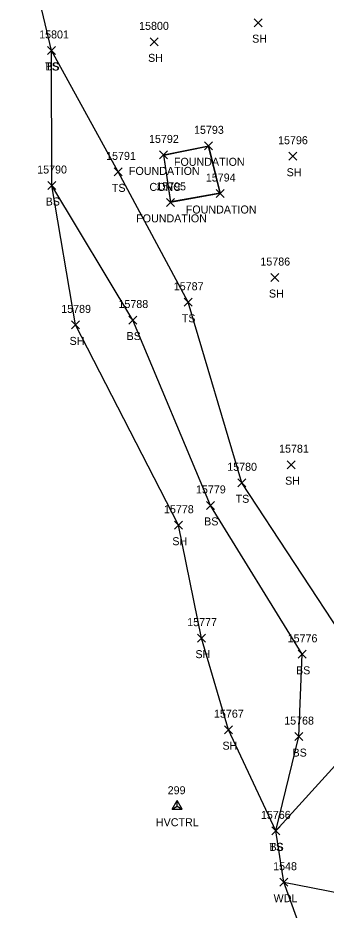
# Model space of a CAD drawing. Extents: x 1439173 to 1457902, y 641926 to 659889.
# Drawn here: x 1445887.9 to 1445964.9, y 654122.9 to 654345.9 of the extents above; entities that cross this region are included whole.
import ezdxf

# ---------------------------------------------------------------- set-up
doc = ezdxf.new("R2010")
doc.units = 0
for name, color, linetype in [('C_A', 7, 'Continuous'), ('C_I', 7, 'Continuous'), ('CPSM', 7, 'Continuous'), ('L_A', 7, 'Continuous'), ('L_C', 7, 'Continuous'), ('L_I', 7, 'Continuous'), ('L_TIC', 7, 'Continuous'), ('LAWA', 7, 'Continuous'), ('LBC', 7, 'Continuous'), ('LELB', 7, 'Continuous'), ('Level 5', 7, 'Continuous'), ('LSOGP', 7, 'Continuous')]:
    doc.layers.add(name, color=color, linetype=linetype)

msp = doc.modelspace()

# ---------------------------------------------------------------- linework, layer by layer
at = {"layer": 'CPSM'}
for p, q in [((1445926.45, 654148.11), (1445927.7, 654150.27)), ((1445928.95, 654148.11), (1445927.7, 654150.27)), ((1445927.7, 654148.83), (1445927.7, 654150.27)), ((1445926.45, 654148.11), (1445927.7, 654148.83)), ((1445926.45, 654148.11), (1445928.95, 654148.11)), ((1445927.7, 654148.83), (1445927.7, 654148.83)), ((1445927.7, 654148.83), (1445928.95, 654148.11))]:
    msp.add_line(p, q, dxfattribs=at)
at = {"layer": 'L_TIC'}
for points in [[(1445946.96, 654343.69), (1445948.96, 654345.69)], [(1445948.96, 654343.69), (1445946.96, 654345.69)], [(1445920.94, 654338.9), (1445922.94, 654340.9)], [(1445922.94, 654338.9), (1445920.94, 654340.9)], [(1445895.3, 654336.75), (1445897.3, 654338.75)], [(1445897.3, 654336.75), (1445895.3, 654338.75)], [(1445895.3, 654336.75), (1445897.3, 654338.75)], [(1445897.3, 654336.75), (1445895.3, 654338.75)], [(1445934.51, 654312.91), (1445936.51, 654314.91)], [(1445936.51, 654312.91), (1445934.51, 654314.91)], [(1445923.26, 654310.64), (1445925.26, 654312.64)], [(1445925.26, 654310.64), (1445923.26, 654312.64)], [(1445923.26, 654310.64), (1445925.26, 654312.64)], [(1445925.26, 654310.64), (1445923.26, 654312.64)], [(1445955.58, 654310.31), (1445957.58, 654312.31)], [(1445957.58, 654310.31), (1445955.58, 654312.31)], [(1445911.96, 654306.4), (1445913.96, 654308.4)], [(1445913.96, 654306.4), (1445911.96, 654308.4)], [(1445895.39, 654302.99), (1445897.39, 654304.99)], [(1445897.39, 654302.99), (1445895.39, 654304.99)], [(1445937.46, 654300.99), (1445939.46, 654302.99)], [(1445939.46, 654300.99), (1445937.46, 654302.99)], [(1445925.06, 654298.78), (1445927.06, 654300.78)], [(1445927.06, 654298.78), (1445925.06, 654300.78)], [(1445925.06, 654298.78), (1445927.06, 654300.78)], [(1445927.06, 654298.78), (1445925.06, 654300.78)], [(1445951.16, 654279.98), (1445953.16, 654281.98)], [(1445953.16, 654279.98), (1445951.16, 654281.98)], [(1445929.45, 654273.81), (1445931.45, 654275.81)], [(1445931.45, 654273.81), (1445929.45, 654275.81)], [(1445901.32, 654268.15), (1445903.32, 654270.15)], [(1445903.32, 654268.15), (1445901.32, 654270.15)], [(1445915.62, 654269.37), (1445917.62, 654271.37)], [(1445917.62, 654269.37), (1445915.62, 654271.37)], [(1445955.2, 654233.21), (1445957.2, 654235.21)], [(1445957.2, 654233.21), (1445955.2, 654235.21)], [(1445942.9, 654228.68), (1445944.9, 654230.68)], [(1445944.9, 654228.68), (1445942.9, 654230.68)], [(1445935, 654223.03), (1445937, 654225.03)], [(1445937, 654223.03), (1445935, 654225.03)], [(1445927, 654218.08), (1445929, 654220.08)], [(1445929, 654218.08), (1445927, 654220.08)], [(1445932.8, 654189.85), (1445934.8, 654191.85)], [(1445934.8, 654189.85), (1445932.8, 654191.85)], [(1445957.98, 654185.81), (1445959.98, 654187.81)], [(1445959.98, 654185.81), (1445957.98, 654187.81)], [(1445939.54, 654166.97), (1445941.54, 654168.97)], [(1445941.54, 654166.97), (1445939.54, 654168.97)], [(1445957.1, 654165.24), (1445959.1, 654167.24)], [(1445959.1, 654165.24), (1445957.1, 654167.24)], [(1445951.33, 654141.67), (1445953.33, 654143.67)], [(1445953.33, 654141.67), (1445951.33, 654143.67)], [(1445951.33, 654141.67), (1445953.33, 654143.67)], [(1445953.33, 654141.67), (1445951.33, 654143.67)], [(1445953.4, 654128.84), (1445955.4, 654130.84)], [(1445955.4, 654128.84), (1445953.4, 654130.84)]]:
    msp.add_lwpolyline(points, dxfattribs=at)
at = {"layer": 'LAWA'}
msp.add_lwpolyline([(1445954.4, 654129.84), (1445976.1, 654125.58), (1445999.46, 654119.36), (1446022.01, 654132.36), (1446030.98, 654159.65), (1446029.67, 654176.55), (1446027.82, 654203.21), (1446023.06, 654228.42), (1446012.43, 654271.33), (1446000.53, 654317.64), (1445984.4, 654364.21)], dxfattribs=at)
at = {"layer": 'LBC'}
for points in [[(1445924.26, 654311.64), (1445935.51, 654313.91), (1445938.46, 654301.99), (1445926.06, 654299.78)], [(1445924.26, 654311.64), (1445926.06, 654299.78)]]:
    msp.add_lwpolyline(points, dxfattribs=at)
at = {"layer": 'LELB'}
for points in [[(1445952.33, 654142.67), (1445968.8, 654160.8), (1445970.37, 654189.37), (1445943.9, 654229.68), (1445930.45, 654274.81), (1445912.96, 654307.4), (1445896.3, 654337.75)], [(1445952.33, 654142.67), (1445958.1, 654166.24), (1445958.98, 654186.81), (1445936, 654224.03), (1445916.62, 654270.37), (1445896.39, 654303.99), (1445896.3, 654337.75)]]:
    msp.add_lwpolyline(points, dxfattribs=at)
at = {"layer": 'Level 5'}
for p, q in [((1445924.38, 654311.56), (1445935.44, 654313.79)), ((1445935.44, 654313.79), (1445938.34, 654302.08)), ((1445926.15, 654299.9), (1445924.38, 654311.56)), ((1445924.38, 654311.56), (1445924.38, 654311.56)), ((1445938.34, 654302.08), (1445926.15, 654299.9))]:
    msp.add_line(p, q, dxfattribs=at)
at = {"layer": 'LSOGP'}
msp.add_lwpolyline([(1445964.54, 654101.74), (1445954.39, 654129.84), (1445952.33, 654142.67), (1445940.55, 654167.96), (1445933.8, 654190.85), (1445928.01, 654219.08), (1445902.32, 654269.15), (1445896.4, 654303.99), (1445896.3, 654337.76), (1445887.87, 654373.26)], dxfattribs=at)

# ---------------------------------------------------------------- texts
at = {"layer": 'C_A'}
msp.add_text('HVCTRL', height=2, dxfattribs=at).set_placement((1445922.39, 654143.83))
at = {"layer": 'C_I'}
msp.add_text('299', height=2, dxfattribs=at).set_placement((1445925.33, 654151.83))
at = {"layer": 'L_A'}
for s, p in [('SH', (1445946.45, 654339.69)), ('TS', (1445894.71, 654332.75)), ('BS', (1445894.74, 654332.75)), ('SH', (1445920.43, 654334.9)), ('FOUNDATION', (1445926.9, 654308.91)), ('FOUNDATION', (1445915.65, 654306.64)), ('FOUNDATION', (1445915.65, 654306.64)), ('SH', (1445955.07, 654306.31)), ('TS', (1445911.37, 654302.4)), ('BS', (1445894.83, 654298.99)), ('FOUNDATION', (1445929.86, 654296.99)), ('FOUNDATION', (1445917.46, 654294.78)), ('FOUNDATION', (1445917.46, 654294.78)), ('SH', (1445950.64, 654275.98)), ('TS', (1445928.86, 654269.81)), ('SH', (1445900.81, 654264.15)), ('BS', (1445915.06, 654265.37)), ('SH', (1445954.69, 654229.21)), ('TS', (1445942.31, 654224.68)), ('BS', (1445934.44, 654219.03)), ('SH', (1445926.49, 654214.08)), ('SH', (1445932.28, 654185.85)), ('BS', (1445957.42, 654181.81)), ('SH', (1445939.03, 654162.97)), ('BS', (1445956.54, 654161.24)), ('TS', (1445950.74, 654137.67)), ('BS', (1445950.77, 654137.67)), ('WDL', (1445951.81, 654124.84))]:
    msp.add_text(s, height=2, dxfattribs=at).set_placement(p)
at = {"layer": 'L_C'}
msp.add_text('CONC', height=2, dxfattribs=at).set_placement((1445920.77, 654302.64))
msp.add_text('CONC', height=2, dxfattribs=at).set_placement((1445920.77, 654302.64))
at = {"layer": 'L_I'}
for s, p in [('15800', (1445918.19, 654342.9)), ('15801', (1445893.2, 654340.75)), ('15801', (1445893.2, 654340.75)), ('15793', (1445931.92, 654316.91)), ('15792', (1445920.67, 654314.64)), ('15792', (1445920.67, 654314.64)), ('15796', (1445952.93, 654314.31)), ('15791', (1445909.94, 654310.4)), ('15790', (1445892.71, 654306.99)), ('15794', (1445934.87, 654304.99)), ('15795', (1445922.47, 654302.78)), ('15795', (1445922.47, 654302.78)), ('15786', (1445948.51, 654283.98)), ('15787', (1445926.86, 654277.81)), ('15788', (1445913.03, 654273.37)), ('15789', (1445898.72, 654272.15)), ('15781', (1445953.18, 654237.21)), ('15780', (1445940.22, 654232.68)), ('15779', (1445932.41, 654227.03)), ('15778', (1445924.41, 654222.08)), ('15777', (1445930.21, 654193.85)), ('15776', (1445955.33, 654189.81)), ('15767', (1445936.91, 654170.97)), ('15768', (1445954.46, 654169.24)), ('15766', (1445948.64, 654145.67)), ('15766', (1445948.64, 654145.67)), ('1548', (1445951.7, 654132.84))]:
    msp.add_text(s, height=2, dxfattribs=at).set_placement(p)

doc.saveas('drawing.dxf')
